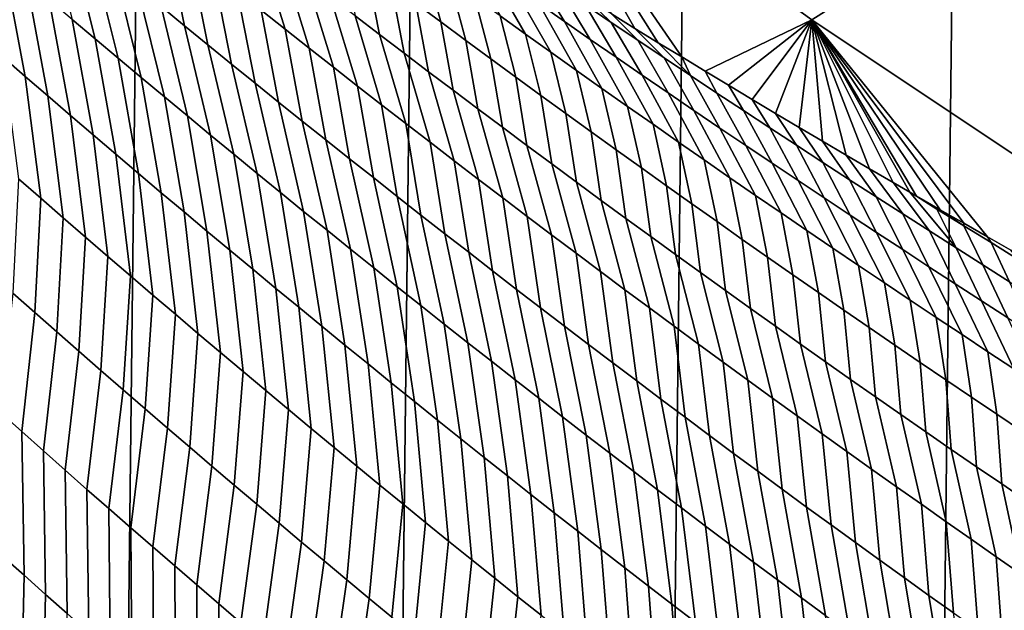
# Model space of a CAD drawing. Header units: metres. Extents: x -240 to 45, y -77 to 27.
# Tile 941 of 1056: x 8.24 to 10.35, y -19.38 to -18.12. Entities that reach past the tile are written whole.
import ezdxf

# ---------------------------------------------------------------- set-up
doc = ezdxf.new("R2010")
doc.units = ezdxf.units.M
doc.layers.add('solid_102011X2', color=7, linetype='CONTINUOUS')

msp = doc.modelspace()

# ---------------------------------------------------------------- linework, layer by layer
at = {"layer": 'solid_102011X2'}
for points in [[(8.402597, 25.458912), (7.809518, -25.642859), (7.211634, -25.813719), (7.809117, 25.64296)], [(8.991435, 25.261791), (8.402947, -25.458815), (7.809518, -25.642859), (8.402597, 25.458912)], [(9.575647, 25.051577), (8.991745, -25.261692), (8.402947, -25.458815), (8.991435, 25.261791)], [(10.15489, 24.828394), (9.575917, -25.051476), (8.991745, -25.261692), (9.575647, 25.051577)], [(10.729292, 24.592184), (10.155128, -24.828295), (9.575917, -25.051476), (10.15489, 24.828394)], [(11.298151, 24.343264), (10.729503, -24.592091), (10.155128, -24.828295), (10.729292, 24.592184)], [(9.647103, -17.413912, 132.2948), (9.272592, -17.641014, 128.070541), (9.934038, -18.118248, 128.01358), (10.295853, -17.88797, 132.241974)], [(9.705785, -18.22757, 125.705048), (9.934038, -18.118248, 128.01358), (9.272592, -17.641014, 128.070541), (9.655637, -18.197208, 125.671761)], [(9.605505, -18.166708, 125.638306), (9.655637, -18.197208, 125.671761), (9.272592, -17.641014, 128.070541)], [(9.555392, -18.13607, 125.604668), (9.605505, -18.166708, 125.638306), (9.272592, -17.641014, 128.070541)], [(9.505301, -18.105297, 125.570854), (9.555392, -18.13607, 125.604668), (9.272592, -17.641014, 128.070541)], [(11.406887, -18.177855, 136.4133), (10.747169, -17.732145, 136.463974), (10.295853, -17.88797, 132.241974), (10.961581, -18.337595, 132.187759)], [(8.352339, -18.116997, 122.20459), (8.401472, -18.158476, 122.224419), (8.342327, -17.924257, 122.595688), (8.292553, -17.882683, 122.57653)], [(8.542186, -18.089508, 122.671745), (8.592341, -18.130556, 122.690613), (8.551977, -17.934069, 123.07592), (8.501008, -17.892923, 123.057678)], [(10.295853, -17.88797, 132.241974), (9.934038, -18.118248, 128.01358), (10.612678, -18.570427, 127.955139), (10.961581, -18.337595, 132.187759)], [(8.756588, -18.097565, 123.148323), (8.807924, -18.138163, 123.166275), (8.748659, -17.948189, 123.550583), (8.696701, -17.907656, 123.533279)], [(8.401472, -18.158476, 122.224419), (8.450686, -18.199854, 122.244179), (8.392177, -17.965727, 122.614784), (8.342327, -17.924257, 122.595688)], [(8.592341, -18.130556, 122.690613), (8.642573, -18.171499, 122.709427), (8.60302, -17.975107, 123.094109), (8.551977, -17.934069, 123.07592)], [(8.203644, -18.196974, 121.756912), (8.25185, -18.238752, 121.777664), (8.205416, -17.991945, 122.144791), (8.156601, -17.950058, 122.124748)], [(8.807924, -18.138163, 123.166275), (8.859334, -18.17865, 123.184158), (8.800688, -17.988609, 123.567825), (8.748659, -17.948189, 123.550583)], [(9.08743, -18.082968, 124.067528), (9.140708, -18.122465, 124.083725), (9.104797, -17.99235, 124.484734), (9.050734, -17.952995, 124.469131)], [(8.450686, -18.199854, 122.244179), (8.499979, -18.241127, 122.263885), (8.442103, -18.007093, 122.633827), (8.392177, -17.965727, 122.614784)], [(8.642573, -18.171499, 122.709427), (8.692881, -18.212334, 122.72818), (8.654136, -18.016035, 123.112244), (8.60302, -17.975107, 123.094109)], [(8.957196, -18.109194, 123.619194), (9.009506, -18.14916, 123.6362), (8.981079, -18.003622, 124.034966), (8.928005, -17.963776, 124.018593)], [(9.267383, -18.109695, 124.531189), (9.321709, -18.148571, 124.546562), (9.239636, -18.005926, 124.938004), (9.184631, -17.967186, 124.923164)], [(9.349836, -18.083038, 124.967514), (9.40503, -18.121412, 124.982178), (9.3365, -18.009684, 125.381088), (9.280394, -17.971382, 125.36689)], [(8.25185, -18.238752, 121.777664), (8.30014, -18.280432, 121.798355), (8.25431, -18.033731, 122.16478), (8.205416, -17.991945, 122.144791)], [(8.859334, -18.17865, 123.184158), (8.910817, -18.219025, 123.201988), (8.852787, -18.028917, 123.585007), (8.800688, -17.988609, 123.567825)], [(9.140708, -18.122465, 124.083725), (9.194054, -18.161844, 124.099861), (9.158927, -18.031584, 124.500275), (9.104797, -17.99235, 124.484734)], [(8.499979, -18.241127, 122.263885), (8.549352, -18.282297, 122.283531), (8.492107, -18.048353, 122.652817), (8.442103, -18.007093, 122.633827)], [(8.692881, -18.212334, 122.72818), (8.743263, -18.253061, 122.746872), (8.705325, -18.056854, 123.13031), (8.654136, -18.016035, 123.112244)], [(9.009506, -18.14916, 123.6362), (9.061888, -18.189013, 123.653137), (9.034221, -18.043354, 124.051277), (8.981079, -18.003622, 124.034966)], [(9.321709, -18.148571, 124.546562), (9.3761, -18.187325, 124.561874), (9.294704, -18.044542, 124.952789), (9.239636, -18.005926, 124.938004)], [(9.40503, -18.121412, 124.982178), (9.460287, -18.159664, 124.996796), (9.392669, -18.047861, 125.395233), (9.3365, -18.009684, 125.381088)], [(8.30014, -18.280432, 121.798355), (8.348514, -18.322012, 121.818993), (8.303285, -18.075415, 122.184715), (8.25431, -18.033731, 122.16478)], [(8.910817, -18.219025, 123.201988), (8.962373, -18.259287, 123.219749), (8.904956, -18.069113, 123.602135), (8.852787, -18.028917, 123.585007)], [(9.061888, -18.189013, 123.653137), (9.114339, -18.228748, 123.670013), (9.08743, -18.082968, 124.067528), (9.034221, -18.043354, 124.051277)], [(9.194054, -18.161844, 124.099861), (9.247467, -18.201107, 124.115936), (9.213121, -18.0707, 124.515762), (9.158927, -18.031584, 124.500275)], [(9.3761, -18.187325, 124.561874), (9.430556, -18.225958, 124.577126), (9.349836, -18.083038, 124.967514), (9.294704, -18.044542, 124.952789)], [(9.505188, -18.123842, 125.423363), (9.455233, -18.074387, 125.536865), (9.40519, -18.043344, 125.502701), (9.448897, -18.085913, 125.409325)], [(8.549352, -18.282297, 122.283531), (8.598804, -18.323364, 122.303116), (8.542186, -18.089508, 122.671745), (8.492107, -18.048353, 122.652817)], [(8.743263, -18.253061, 122.746872), (8.793722, -18.293682, 122.765495), (8.756588, -18.097565, 123.148323), (8.705325, -18.056854, 123.13031)], [(9.460287, -18.159664, 124.996796), (9.515606, -18.197792, 125.011353), (9.448897, -18.085913, 125.409325), (9.392669, -18.047861, 125.395233)], [(8.348514, -18.322012, 121.818993), (8.39697, -18.363491, 121.839569), (8.352339, -18.116997, 122.20459), (8.303285, -18.075415, 122.184715)], [(8.962373, -18.259287, 123.219749), (9.014001, -18.299438, 123.23745), (8.957196, -18.109194, 123.619194), (8.904956, -18.069113, 123.602135)], [(9.114339, -18.228748, 123.670013), (9.166861, -18.26837, 123.686829), (9.140708, -18.122465, 124.083725), (9.08743, -18.082968, 124.067528)], [(9.247467, -18.201107, 124.115936), (9.300948, -18.24025, 124.13195), (9.267383, -18.109695, 124.531189), (9.213121, -18.0707, 124.515762)], [(9.430556, -18.225958, 124.577126), (9.485078, -18.264469, 124.592323), (9.40503, -18.121412, 124.982178), (9.349836, -18.083038, 124.967514)], [(9.515606, -18.197792, 125.011353), (9.570989, -18.235796, 125.025848), (9.505188, -18.123842, 125.423363), (9.448897, -18.085913, 125.409325)], [(9.561538, -18.161644, 125.43734), (9.505301, -18.105297, 125.570854), (9.455233, -18.074387, 125.536865), (9.505188, -18.123842, 125.423363)], [(8.598804, -18.323364, 122.303116), (8.648334, -18.364326, 122.322647), (8.592341, -18.130556, 122.690613), (8.542186, -18.089508, 122.671745)], [(8.793722, -18.293682, 122.765495), (8.844257, -18.334192, 122.784065), (8.807924, -18.138163, 123.166275), (8.756588, -18.097565, 123.148323)], [(9.617949, -18.199322, 125.451271), (9.555392, -18.13607, 125.604668), (9.505301, -18.105297, 125.570854), (9.561538, -18.161644, 125.43734)], [(8.39697, -18.363491, 121.839569), (8.44551, -18.404871, 121.860085), (8.401472, -18.158476, 122.224419), (8.352339, -18.116997, 122.20459)], [(9.014001, -18.299438, 123.23745), (9.065703, -18.339476, 123.255089), (9.009506, -18.14916, 123.6362), (8.957196, -18.109194, 123.619194)], [(9.166861, -18.26837, 123.686829), (9.219452, -18.307875, 123.703583), (9.194054, -18.161844, 124.099861), (9.140708, -18.122465, 124.083725)], [(9.300948, -18.24025, 124.13195), (9.354497, -18.279272, 124.147903), (9.321709, -18.148571, 124.546562), (9.267383, -18.109695, 124.531189)], [(9.485078, -18.264469, 124.592323), (9.539664, -18.302856, 124.60746), (9.460287, -18.159664, 124.996796), (9.40503, -18.121412, 124.982178)], [(9.570989, -18.235796, 125.025848), (9.626433, -18.273674, 125.040291), (9.561538, -18.161644, 125.43734), (9.505188, -18.123842, 125.423363)], [(9.705785, -18.22757, 125.705048), (9.755946, -18.25779, 125.738167), (9.934038, -18.118248, 128.01358)], [(9.755946, -18.25779, 125.738167), (9.806119, -18.287867, 125.771103), (9.934038, -18.118248, 128.01358)], [(9.806119, -18.287867, 125.771103), (9.856309, -18.317808, 125.803864), (9.934038, -18.118248, 128.01358)], [(9.856309, -18.317808, 125.803864), (9.90653, -18.347624, 125.836441), (9.934038, -18.118248, 128.01358)], [(9.90653, -18.347624, 125.836441), (9.956782, -18.377312, 125.868835), (9.934038, -18.118248, 128.01358)], [(10.309295, -18.581512, 126.090607), (10.359744, -18.610161, 126.121582), (10.612678, -18.570427, 127.955139), (9.934038, -18.118248, 128.01358)], [(10.258864, -18.552732, 126.059456), (10.309295, -18.581512, 126.090607), (9.934038, -18.118248, 128.01358)], [(10.208456, -18.523823, 126.02813), (10.258864, -18.552732, 126.059456), (9.934038, -18.118248, 128.01358)], [(10.158071, -18.49478, 125.996628), (10.208456, -18.523823, 126.02813), (9.934038, -18.118248, 128.01358)], [(10.143436, -18.486317, 125.987442), (10.158071, -18.49478, 125.996628), (9.934038, -18.118248, 128.01358)], [(10.107709, -18.465607, 125.964943), (10.143436, -18.486317, 125.987442), (9.934038, -18.118248, 128.01358)], [(10.057373, -18.436304, 125.93309), (10.107709, -18.465607, 125.964943), (9.934038, -18.118248, 128.01358)], [(10.007064, -18.406872, 125.901054), (10.057373, -18.436304, 125.93309), (9.934038, -18.118248, 128.01358)], [(9.956782, -18.377312, 125.868835), (10.007064, -18.406872, 125.901054), (9.934038, -18.118248, 128.01358)], [(8.648334, -18.364326, 122.322647), (8.697944, -18.405184, 122.34211), (8.642573, -18.171499, 122.709427), (8.592341, -18.130556, 122.690613)], [(8.844257, -18.334192, 122.784065), (8.894867, -18.374596, 122.802567), (8.859334, -18.17865, 123.184158), (8.807924, -18.138163, 123.166275)], [(9.065703, -18.339476, 123.255089), (9.117478, -18.379398, 123.272659), (9.061888, -18.189013, 123.653137), (9.009506, -18.14916, 123.6362)], [(9.354497, -18.279272, 124.147903), (9.408113, -18.318176, 124.163795), (9.3761, -18.187325, 124.561874), (9.321709, -18.148571, 124.546562)], [(9.67442, -18.236872, 125.465141), (9.605505, -18.166708, 125.638306), (9.555392, -18.13607, 125.604668), (9.617949, -18.199322, 125.451271)], [(8.44551, -18.404871, 121.860085), (8.494132, -18.44615, 121.880539), (8.450686, -18.199854, 122.244179), (8.401472, -18.158476, 122.224419)], [(9.219452, -18.307875, 123.703583), (9.272114, -18.347261, 123.720276), (9.247467, -18.201107, 124.115936), (9.194054, -18.161844, 124.099861)], [(9.539664, -18.302856, 124.60746), (9.594316, -18.341122, 124.622536), (9.515606, -18.197792, 125.011353), (9.460287, -18.159664, 124.996796)], [(9.626433, -18.273674, 125.040291), (9.68194, -18.31143, 125.054672), (9.617949, -18.199322, 125.451271), (9.561538, -18.161644, 125.43734)], [(9.67442, -18.236872, 125.465141), (9.655637, -18.197208, 125.671761), (9.605505, -18.166708, 125.638306)], [(8.697944, -18.405184, 122.34211), (8.747632, -18.445936, 122.361511), (8.692881, -18.212334, 122.72818), (8.642573, -18.171499, 122.709427)], [(8.894867, -18.374596, 122.802567), (8.945553, -18.414888, 122.821007), (8.910817, -18.219025, 123.201988), (8.859334, -18.17865, 123.184158)], [(9.117478, -18.379398, 123.272659), (9.169326, -18.419207, 123.290169), (9.114339, -18.228748, 123.670013), (9.061888, -18.189013, 123.653137)], [(9.408113, -18.318176, 124.163795), (9.461797, -18.356958, 124.179619), (9.430556, -18.225958, 124.577126), (9.3761, -18.187325, 124.561874)], [(8.237535, -18.457453, 121.397491), (8.285172, -18.499104, 121.418968), (8.25185, -18.238752, 121.777664), (8.203644, -18.196974, 121.756912)], [(8.494132, -18.44615, 121.880539), (8.542837, -18.487328, 121.90094), (8.499979, -18.241127, 122.263885), (8.450686, -18.199854, 122.244179)], [(8.747632, -18.445936, 122.361511), (8.797399, -18.486582, 122.380852), (8.743263, -18.253061, 122.746872), (8.692881, -18.212334, 122.72818)], [(9.272114, -18.347261, 123.720276), (9.324845, -18.386532, 123.7369), (9.300948, -18.24025, 124.13195), (9.247467, -18.201107, 124.115936)], [(9.594316, -18.341122, 124.622536), (9.649033, -18.379265, 124.63755), (9.570989, -18.235796, 125.025848), (9.515606, -18.197792, 125.011353)], [(9.68194, -18.31143, 125.054672), (9.737509, -18.34906, 125.069), (9.67442, -18.236872, 125.465141), (9.617949, -18.199322, 125.451271)], [(9.67442, -18.236872, 125.465141), (9.730951, -18.274296, 125.478951), (9.705785, -18.22757, 125.705048), (9.655637, -18.197208, 125.671761)], [(8.945553, -18.414888, 122.821007), (8.996313, -18.45507, 122.839378), (8.962373, -18.259287, 123.219749), (8.910817, -18.219025, 123.201988)], [(9.169326, -18.419207, 123.290169), (9.221247, -18.4589, 123.30761), (9.166861, -18.26837, 123.686829), (9.114339, -18.228748, 123.670013)], [(9.461797, -18.356958, 124.179619), (9.515548, -18.395622, 124.195389), (9.485078, -18.264469, 124.592323), (9.430556, -18.225958, 124.577126)], [(9.730951, -18.274296, 125.478951), (9.787543, -18.311592, 125.492706), (9.755946, -18.25779, 125.738167), (9.705785, -18.22757, 125.705048)], [(8.285172, -18.499104, 121.418968), (8.332896, -18.540659, 121.440384), (8.30014, -18.280432, 121.798355), (8.25185, -18.238752, 121.777664)], [(8.542837, -18.487328, 121.90094), (8.591624, -18.528404, 121.921272), (8.549352, -18.282297, 122.283531), (8.499979, -18.241127, 122.263885)], [(8.797399, -18.486582, 122.380852), (8.847244, -18.527121, 122.400124), (8.793722, -18.293682, 122.765495), (8.743263, -18.253061, 122.746872)], [(9.324845, -18.386532, 123.7369), (9.377647, -18.425684, 123.753471), (9.354497, -18.279272, 124.147903), (9.300948, -18.24025, 124.13195)], [(9.649033, -18.379265, 124.63755), (9.703815, -18.417282, 124.652504), (9.626433, -18.273674, 125.040291), (9.570989, -18.235796, 125.025848)], [(9.737509, -18.34906, 125.069), (9.79314, -18.386564, 125.083267), (9.730951, -18.274296, 125.478951), (9.67442, -18.236872, 125.465141)], [(8.996313, -18.45507, 122.839378), (9.04715, -18.495142, 122.857689), (9.014001, -18.299438, 123.23745), (8.962373, -18.259287, 123.219749)], [(9.221247, -18.4589, 123.30761), (9.27324, -18.498478, 123.324989), (9.219452, -18.307875, 123.703583), (9.166861, -18.26837, 123.686829)], [(9.515548, -18.395622, 124.195389), (9.569366, -18.434164, 124.211098), (9.539664, -18.302856, 124.60746), (9.485078, -18.264469, 124.592323)], [(9.703815, -18.417282, 124.652504), (9.75866, -18.455177, 124.667397), (9.68194, -18.31143, 125.054672), (9.626433, -18.273674, 125.040291)], [(9.79314, -18.386564, 125.083267), (9.848833, -18.423941, 125.097473), (9.787543, -18.311592, 125.492706), (9.730951, -18.274296, 125.478951)], [(9.787543, -18.311592, 125.492706), (9.844195, -18.348761, 125.506409), (9.806119, -18.287867, 125.771103), (9.755946, -18.25779, 125.738167)], [(8.332896, -18.540659, 121.440384), (8.380708, -18.582115, 121.461739), (8.348514, -18.322012, 121.818993), (8.30014, -18.280432, 121.798355)], [(8.591624, -18.528404, 121.921272), (8.640493, -18.569378, 121.941551), (8.598804, -18.323364, 122.303116), (8.549352, -18.282297, 122.283531)], [(8.847244, -18.527121, 122.400124), (8.897168, -18.567554, 122.419334), (8.844257, -18.334192, 122.784065), (8.793722, -18.293682, 122.765495)], [(9.377647, -18.425684, 123.753471), (9.430519, -18.464718, 123.769974), (9.408113, -18.318176, 124.163795), (9.354497, -18.279272, 124.147903)], [(9.844195, -18.348761, 125.506409), (9.900907, -18.385799, 125.520058), (9.856309, -18.317808, 125.803864), (9.806119, -18.287867, 125.771103)], [(9.04715, -18.495142, 122.857689), (9.098061, -18.535103, 122.875931), (9.065703, -18.339476, 123.255089), (9.014001, -18.299438, 123.23745)], [(9.27324, -18.498478, 123.324989), (9.325306, -18.537941, 123.3423), (9.272114, -18.347261, 123.720276), (9.219452, -18.307875, 123.703583)], [(9.430519, -18.464718, 123.769974), (9.483461, -18.503633, 123.786407), (9.461797, -18.356958, 124.179619), (9.408113, -18.318176, 124.163795)], [(9.569366, -18.434164, 124.211098), (9.623253, -18.472584, 124.226746), (9.594316, -18.341122, 124.622536), (9.539664, -18.302856, 124.60746)], [(9.75866, -18.455177, 124.667397), (9.813571, -18.492945, 124.682236), (9.737509, -18.34906, 125.069), (9.68194, -18.31143, 125.054672)], [(9.848833, -18.423941, 125.097473), (9.904589, -18.461193, 125.111626), (9.844195, -18.348761, 125.506409), (9.787543, -18.311592, 125.492706)], [(9.900907, -18.385799, 125.520058), (9.957678, -18.42271, 125.533646), (9.90653, -18.347624, 125.836441), (9.856309, -18.317808, 125.803864)], [(8.380708, -18.582115, 121.461739), (8.428605, -18.623476, 121.483032), (8.39697, -18.363491, 121.839569), (8.348514, -18.322012, 121.818993)], [(8.640493, -18.569378, 121.941551), (8.689445, -18.610249, 121.961761), (8.648334, -18.364326, 122.322647), (8.598804, -18.323364, 122.303116)], [(8.897168, -18.567554, 122.419334), (8.94717, -18.60788, 122.438477), (8.894867, -18.374596, 122.802567), (8.844257, -18.334192, 122.784065)], [(9.098061, -18.535103, 122.875931), (9.149047, -18.574951, 122.894112), (9.117478, -18.379398, 123.272659), (9.065703, -18.339476, 123.255089)], [(9.325306, -18.537941, 123.3423), (9.377444, -18.577288, 123.35955), (9.324845, -18.386532, 123.7369), (9.272114, -18.347261, 123.720276)], [(9.483461, -18.503633, 123.786407), (9.536472, -18.542431, 123.80278), (9.515548, -18.395622, 124.195389), (9.461797, -18.356958, 124.179619)], [(9.623253, -18.472584, 124.226746), (9.677206, -18.510881, 124.242332), (9.649033, -18.379265, 124.63755), (9.594316, -18.341122, 124.622536)], [(9.813571, -18.492945, 124.682236), (9.868546, -18.530588, 124.697006), (9.79314, -18.386564, 125.083267), (9.737509, -18.34906, 125.069)], [(9.904589, -18.461193, 125.111626), (9.960405, -18.498316, 125.125717), (9.900907, -18.385799, 125.520058), (9.844195, -18.348761, 125.506409)], [(9.957678, -18.42271, 125.533646), (10.014508, -18.459494, 125.547173), (9.956782, -18.377312, 125.868835), (9.90653, -18.347624, 125.836441)], [(8.428605, -18.623476, 121.483032), (8.476589, -18.664736, 121.504272), (8.44551, -18.404871, 121.860085), (8.39697, -18.363491, 121.839569)], [(8.689445, -18.610249, 121.961761), (8.73848, -18.651016, 121.981903), (8.697944, -18.405184, 122.34211), (8.648334, -18.364326, 122.322647)], [(8.94717, -18.60788, 122.438477), (8.997251, -18.648098, 122.457558), (8.945553, -18.414888, 122.821007), (8.894867, -18.374596, 122.802567)], [(9.149047, -18.574951, 122.894112), (9.200108, -18.614689, 122.912224), (9.169326, -18.419207, 123.290169), (9.117478, -18.379398, 123.272659)], [(9.677206, -18.510881, 124.242332), (9.731226, -18.549055, 124.257851), (9.703815, -18.417282, 124.652504), (9.649033, -18.379265, 124.63755)], [(10.014508, -18.459494, 125.547173), (10.071399, -18.496145, 125.560646), (10.007064, -18.406872, 125.901054), (9.956782, -18.377312, 125.868835)], [(9.377444, -18.577288, 123.35955), (9.429656, -18.616516, 123.376732), (9.377647, -18.425684, 123.753471), (9.324845, -18.386532, 123.7369)], [(9.536472, -18.542431, 123.80278), (9.589554, -18.581106, 123.819092), (9.569366, -18.434164, 124.211098), (9.515548, -18.395622, 124.195389)], [(9.868546, -18.530588, 124.697006), (9.923586, -18.568106, 124.711716), (9.848833, -18.423941, 125.097473), (9.79314, -18.386564, 125.083267)], [(9.960405, -18.498316, 125.125717), (10.016284, -18.535313, 125.139748), (9.957678, -18.42271, 125.533646), (9.900907, -18.385799, 125.520058)], [(8.476589, -18.664736, 121.504272), (8.524659, -18.705898, 121.525444), (8.494132, -18.44615, 121.880539), (8.44551, -18.404871, 121.860085)], [(8.73848, -18.651016, 121.981903), (8.787595, -18.691683, 122.001984), (8.747632, -18.445936, 122.361511), (8.697944, -18.405184, 122.34211)], [(8.997251, -18.648098, 122.457558), (9.047408, -18.688208, 122.47657), (8.996313, -18.45507, 122.839378), (8.945553, -18.414888, 122.821007)], [(9.200108, -18.614689, 122.912224), (9.251245, -18.654314, 122.930267), (9.221247, -18.4589, 123.30761), (9.169326, -18.419207, 123.290169)], [(9.731226, -18.549055, 124.257851), (9.785313, -18.587109, 124.273308), (9.75866, -18.455177, 124.667397), (9.703815, -18.417282, 124.652504)], [(9.923586, -18.568106, 124.711716), (9.978689, -18.605497, 124.726372), (9.904589, -18.461193, 125.111626), (9.848833, -18.423941, 125.097473)], [(10.016284, -18.535313, 125.139748), (10.072224, -18.572182, 125.153717), (10.014508, -18.459494, 125.547173), (9.957678, -18.42271, 125.533646)], [(10.071399, -18.496145, 125.560646), (10.128347, -18.532667, 125.574059), (10.057373, -18.436304, 125.93309), (10.007064, -18.406872, 125.901054)], [(9.429656, -18.616516, 123.376732), (9.48194, -18.655628, 123.393845), (9.430519, -18.464718, 123.769974), (9.377647, -18.425684, 123.753471)], [(9.589554, -18.581106, 123.819092), (9.642705, -18.619663, 123.835342), (9.623253, -18.472584, 124.226746), (9.569366, -18.434164, 124.211098)], [(10.128347, -18.532667, 125.574059), (10.185355, -18.569057, 125.58741), (10.107709, -18.465607, 125.964943), (10.057373, -18.436304, 125.93309)], [(8.225127, -18.701653, 121.031517), (8.272108, -18.743168, 121.053749), (8.285172, -18.499104, 121.418968), (8.237535, -18.457453, 121.397491)], [(8.524659, -18.705898, 121.525444), (8.572816, -18.746962, 121.546555), (8.542837, -18.487328, 121.90094), (8.494132, -18.44615, 121.880539)], [(8.787595, -18.691683, 122.001984), (8.836792, -18.732243, 122.022003), (8.797399, -18.486582, 122.380852), (8.747632, -18.445936, 122.361511)], [(9.047408, -18.688208, 122.47657), (9.097644, -18.728207, 122.495506), (9.04715, -18.495142, 122.857689), (8.996313, -18.45507, 122.839378)], [(9.251245, -18.654314, 122.930267), (9.302456, -18.693825, 122.948242), (9.27324, -18.498478, 123.324989), (9.221247, -18.4589, 123.30761)], [(9.48194, -18.655628, 123.393845), (9.534297, -18.694624, 123.410896), (9.483461, -18.503633, 123.786407), (9.430519, -18.464718, 123.769974)], [(9.785313, -18.587109, 124.273308), (9.839467, -18.625036, 124.288704), (9.813571, -18.492945, 124.682236), (9.75866, -18.455177, 124.667397)], [(9.978689, -18.605497, 124.726372), (10.033857, -18.642761, 124.740959), (9.960405, -18.498316, 125.125717), (9.904589, -18.461193, 125.111626)], [(10.072224, -18.572182, 125.153717), (10.128225, -18.608921, 125.167633), (10.071399, -18.496145, 125.560646), (10.014508, -18.459494, 125.547173)], [(10.185355, -18.569057, 125.58741), (10.242422, -18.605316, 125.600708), (10.143436, -18.486317, 125.987442), (10.107709, -18.465607, 125.964943)], [(8.836792, -18.732243, 122.022003), (8.886071, -18.772699, 122.041954), (8.847244, -18.527121, 122.400124), (8.797399, -18.486582, 122.380852)], [(9.642705, -18.619663, 123.835342), (9.695926, -18.658098, 123.851524), (9.677206, -18.510881, 124.242332), (9.623253, -18.472584, 124.226746)], [(10.242422, -18.605316, 125.600708), (10.201422, -18.522415, 126.000122), (10.158071, -18.49478, 125.996628), (10.143436, -18.486317, 125.987442)], [(8.272108, -18.743168, 121.053749), (8.319178, -18.784588, 121.07592), (8.332896, -18.540659, 121.440384), (8.285172, -18.499104, 121.418968)], [(8.572816, -18.746962, 121.546555), (8.621058, -18.787926, 121.567604), (8.591624, -18.528404, 121.921272), (8.542837, -18.487328, 121.90094)], [(9.097644, -18.728207, 122.495506), (9.147958, -18.768099, 122.514381), (9.098061, -18.535103, 122.875931), (9.04715, -18.495142, 122.857689)], [(9.302456, -18.693825, 122.948242), (9.353742, -18.733221, 122.966148), (9.325306, -18.537941, 123.3423), (9.27324, -18.498478, 123.324989)], [(9.534297, -18.694624, 123.410896), (9.586725, -18.7335, 123.427879), (9.536472, -18.542431, 123.80278), (9.483461, -18.503633, 123.786407)], [(9.839467, -18.625036, 124.288704), (9.893688, -18.66284, 124.304039), (9.868546, -18.530588, 124.697006), (9.813571, -18.492945, 124.682236)], [(10.033857, -18.642761, 124.740959), (10.089089, -18.679899, 124.755486), (10.016284, -18.535313, 125.139748), (9.960405, -18.498316, 125.125717)], [(10.128225, -18.608921, 125.167633), (10.184287, -18.645531, 125.18148), (10.128347, -18.532667, 125.574059), (10.071399, -18.496145, 125.560646)], [(10.201422, -18.522415, 126.000122), (10.208456, -18.523823, 126.02813), (10.158071, -18.49478, 125.996628)], [(8.621058, -18.787926, 121.567604), (8.669385, -18.828789, 121.588585), (8.640493, -18.569378, 121.941551), (8.591624, -18.528404, 121.921272)], [(8.886071, -18.772699, 122.041954), (8.935431, -18.813051, 122.061836), (8.897168, -18.567554, 122.419334), (8.847244, -18.527121, 122.400124)], [(9.695926, -18.658098, 123.851524), (9.749215, -18.696413, 123.867638), (9.731226, -18.549055, 124.257851), (9.677206, -18.510881, 124.242332)], [(10.201422, -18.522415, 126.000122), (10.259351, -18.558306, 126.012901), (10.208456, -18.523823, 126.02813)], [(10.242422, -18.605316, 125.600708), (10.299547, -18.641443, 125.613937), (10.259351, -18.558306, 126.012901), (10.201422, -18.522415, 126.000122)], [(10.259351, -18.558306, 126.012901), (10.258864, -18.552732, 126.059456), (10.208456, -18.523823, 126.02813)], [(8.319178, -18.784588, 121.07592), (8.366339, -18.825914, 121.09803), (8.380708, -18.582115, 121.461739), (8.332896, -18.540659, 121.440384)], [(9.147958, -18.768099, 122.514381), (9.198349, -18.807878, 122.533188), (9.149047, -18.574951, 122.894112), (9.098061, -18.535103, 122.875931)], [(9.353742, -18.733221, 122.966148), (9.405103, -18.772505, 122.983994), (9.377444, -18.577288, 123.35955), (9.325306, -18.537941, 123.3423)], [(9.586725, -18.7335, 123.427879), (9.639227, -18.772257, 123.444794), (9.589554, -18.581106, 123.819092), (9.536472, -18.542431, 123.80278)], [(9.749215, -18.696413, 123.867638), (9.802575, -18.734606, 123.88369), (9.785313, -18.587109, 124.273308), (9.731226, -18.549055, 124.257851)], [(9.893688, -18.66284, 124.304039), (9.947975, -18.70052, 124.319305), (9.923586, -18.568106, 124.711716), (9.868546, -18.530588, 124.697006)], [(10.089089, -18.679899, 124.755486), (10.144385, -18.716908, 124.769951), (10.072224, -18.572182, 125.153717), (10.016284, -18.535313, 125.139748)], [(10.184287, -18.645531, 125.18148), (10.24041, -18.682011, 125.195274), (10.185355, -18.569057, 125.58741), (10.128347, -18.532667, 125.574059)], [(8.669385, -18.828789, 121.588585), (8.717797, -18.869553, 121.609497), (8.689445, -18.610249, 121.961761), (8.640493, -18.569378, 121.941551)], [(8.935431, -18.813051, 122.061836), (8.984872, -18.853296, 122.08165), (8.94717, -18.60788, 122.438477), (8.897168, -18.567554, 122.419334)], [(9.947975, -18.70052, 124.319305), (10.00233, -18.738073, 124.334511), (9.978689, -18.605497, 124.726372), (9.923586, -18.568106, 124.711716)], [(10.24041, -18.682011, 125.195274), (10.296594, -18.718363, 125.209), (10.242422, -18.605316, 125.600708), (10.185355, -18.569057, 125.58741)], [(10.259351, -18.558306, 126.012901), (10.317337, -18.594061, 126.02562), (10.309295, -18.581512, 126.090607), (10.258864, -18.552732, 126.059456)], [(10.299547, -18.641443, 125.613937), (10.35673, -18.677439, 125.627106), (10.317337, -18.594061, 126.02562), (10.259351, -18.558306, 126.012901)], [(8.366339, -18.825914, 121.09803), (8.413589, -18.867146, 121.120087), (8.428605, -18.623476, 121.483032), (8.380708, -18.582115, 121.461739)], [(9.198349, -18.807878, 122.533188), (9.248817, -18.847548, 122.551926), (9.200108, -18.614689, 122.912224), (9.149047, -18.574951, 122.894112)], [(9.405103, -18.772505, 122.983994), (9.456538, -18.811672, 123.00177), (9.429656, -18.616516, 123.376732), (9.377444, -18.577288, 123.35955)], [(9.639227, -18.772257, 123.444794), (9.6918, -18.810894, 123.461647), (9.642705, -18.619663, 123.835342), (9.589554, -18.581106, 123.819092)], [(9.802575, -18.734606, 123.88369), (9.856004, -18.772676, 123.899681), (9.839467, -18.625036, 124.288704), (9.785313, -18.587109, 124.273308)], [(10.144385, -18.716908, 124.769951), (10.199744, -18.75379, 124.784348), (10.128225, -18.608921, 125.167633), (10.072224, -18.572182, 125.153717)], [(10.317337, -18.594061, 126.02562), (10.375379, -18.629684, 126.038277), (10.359744, -18.610161, 126.121582), (10.309295, -18.581512, 126.090607)], [(8.717797, -18.869553, 121.609497), (8.766294, -18.910215, 121.630348), (8.73848, -18.651016, 121.981903), (8.689445, -18.610249, 121.961761)], [(8.984872, -18.853296, 122.08165), (9.034393, -18.893436, 122.101395), (8.997251, -18.648098, 122.457558), (8.94717, -18.60788, 122.438477)], [(10.00233, -18.738073, 124.334511), (10.05675, -18.775503, 124.349648), (10.033857, -18.642761, 124.740959), (9.978689, -18.605497, 124.726372)], [(10.199744, -18.75379, 124.784348), (10.255167, -18.790541, 124.798691), (10.184287, -18.645531, 125.18148), (10.128225, -18.608921, 125.167633)], [(10.296594, -18.718363, 125.209), (10.352838, -18.754581, 125.222664), (10.299547, -18.641443, 125.613937), (10.242422, -18.605316, 125.600708)], [(10.35673, -18.677439, 125.627106), (10.413972, -18.713301, 125.640221), (10.375379, -18.629684, 126.038277), (10.317337, -18.594061, 126.02562)], [(8.413589, -18.867146, 121.120087), (8.460929, -18.908281, 121.142075), (8.476589, -18.664736, 121.504272), (8.428605, -18.623476, 121.483032)], [(9.248817, -18.847548, 122.551926), (9.299364, -18.887106, 122.570595), (9.251245, -18.654314, 122.930267), (9.200108, -18.614689, 122.912224)], [(9.456538, -18.811672, 123.00177), (9.508049, -18.850727, 123.019478), (9.48194, -18.655628, 123.393845), (9.429656, -18.616516, 123.376732)], [(9.6918, -18.810894, 123.461647), (9.744446, -18.849411, 123.478424), (9.695926, -18.658098, 123.851524), (9.642705, -18.619663, 123.835342)], [(9.856004, -18.772676, 123.899681), (9.909502, -18.810623, 123.915596), (9.893688, -18.66284, 124.304039), (9.839467, -18.625036, 124.288704)], [(8.766294, -18.910215, 121.630348), (8.814877, -18.950775, 121.651131), (8.787595, -18.691683, 122.001984), (8.73848, -18.651016, 121.981903)], [(9.034393, -18.893436, 122.101395), (9.083996, -18.93347, 122.121071), (9.047408, -18.688208, 122.47657), (8.997251, -18.648098, 122.457558)], [(9.299364, -18.887106, 122.570595), (9.349988, -18.926554, 122.589195), (9.302456, -18.693825, 122.948242), (9.251245, -18.654314, 122.930267)], [(9.508049, -18.850727, 123.019478), (9.559634, -18.889664, 123.037109), (9.534297, -18.694624, 123.410896), (9.48194, -18.655628, 123.393845)], [(10.05675, -18.775503, 124.349648), (10.111238, -18.812805, 124.364723), (10.089089, -18.679899, 124.755486), (10.033857, -18.642761, 124.740959)], [(10.255167, -18.790541, 124.798691), (10.310653, -18.827164, 124.812965), (10.24041, -18.682011, 125.195274), (10.184287, -18.645531, 125.18148)], [(10.352838, -18.754581, 125.222664), (10.409141, -18.79067, 125.236267), (10.35673, -18.677439, 125.627106), (10.299547, -18.641443, 125.613937)], [(8.460929, -18.908281, 121.142075), (8.508358, -18.949322, 121.163994), (8.524659, -18.705898, 121.525444), (8.476589, -18.664736, 121.504272)], [(9.744446, -18.849411, 123.478424), (9.797164, -18.88781, 123.49514), (9.749215, -18.696413, 123.867638), (9.695926, -18.658098, 123.851524)], [(9.909502, -18.810623, 123.915596), (9.963069, -18.848448, 123.931458), (9.947975, -18.70052, 124.319305), (9.893688, -18.66284, 124.304039)], [(8.814877, -18.950775, 121.651131), (8.863544, -18.991234, 121.671844), (8.836792, -18.732243, 122.022003), (8.787595, -18.691683, 122.001984)], [(9.083996, -18.93347, 122.121071), (9.133678, -18.973394, 122.140678), (9.097644, -18.728207, 122.495506), (9.047408, -18.688208, 122.47657)], [(9.349988, -18.926554, 122.589195), (9.400689, -18.965889, 122.607727), (9.353742, -18.733221, 122.966148), (9.302456, -18.693825, 122.948242)], [(9.559634, -18.889664, 123.037109), (9.611294, -18.928486, 123.05468), (9.586725, -18.7335, 123.427879), (9.534297, -18.694624, 123.410896)], [(9.797164, -18.88781, 123.49514), (9.849954, -18.926086, 123.511787), (9.802575, -18.734606, 123.88369), (9.749215, -18.696413, 123.867638)], [(10.111238, -18.812805, 124.364723), (10.165791, -18.849981, 124.379738), (10.144385, -18.716908, 124.769951), (10.089089, -18.679899, 124.755486)], [(10.310653, -18.827164, 124.812965), (10.366201, -18.863657, 124.827171), (10.296594, -18.718363, 125.209), (10.24041, -18.682011, 125.195274)], [(8.19787, -18.956314, 120.67305), (8.244236, -18.997686, 120.696068), (8.272108, -18.743168, 121.053749), (8.225127, -18.701653, 121.031517)], [(8.508358, -18.949322, 121.163994), (8.555877, -18.990267, 121.18586), (8.572816, -18.746962, 121.546555), (8.524659, -18.705898, 121.525444)], [(9.963069, -18.848448, 123.931458), (10.016705, -18.886148, 123.947243), (10.00233, -18.738073, 124.334511), (9.947975, -18.70052, 124.319305)], [(10.165791, -18.849981, 124.379738), (10.22041, -18.88703, 124.394684), (10.199744, -18.75379, 124.784348), (10.144385, -18.716908, 124.769951)], [(10.366201, -18.863657, 124.827171), (10.421813, -18.900019, 124.841316), (10.352838, -18.754581, 125.222664), (10.296594, -18.718363, 125.209)], [(8.863544, -18.991234, 121.671844), (8.912295, -19.031591, 121.69249), (8.886071, -18.772699, 122.041954), (8.836792, -18.732243, 122.022003)], [(9.133678, -18.973394, 122.140678), (9.183442, -19.013212, 122.160217), (9.147958, -18.768099, 122.514381), (9.097644, -18.728207, 122.495506)], [(9.400689, -18.965889, 122.607727), (9.451468, -19.005112, 122.626183), (9.405103, -18.772505, 122.983994), (9.353742, -18.733221, 122.966148)], [(9.611294, -18.928486, 123.05468), (9.663029, -18.96719, 123.072182), (9.639227, -18.772257, 123.444794), (9.586725, -18.7335, 123.427879)], [(9.849954, -18.926086, 123.511787), (9.902816, -18.964243, 123.528366), (9.856004, -18.772676, 123.899681), (9.802575, -18.734606, 123.88369)], [(10.016705, -18.886148, 123.947243), (10.07041, -18.923725, 123.962967), (10.05675, -18.775503, 124.349648), (10.00233, -18.738073, 124.334511)], [(8.244236, -18.997686, 120.696068), (8.290696, -19.038965, 120.719032), (8.319178, -18.784588, 121.07592), (8.272108, -18.743168, 121.053749)], [(8.555877, -18.990267, 121.18586), (8.603484, -19.031113, 121.207649), (8.621058, -18.787926, 121.567604), (8.572816, -18.746962, 121.546555)], [(10.22041, -18.88703, 124.394684), (10.275096, -18.923952, 124.409561), (10.255167, -18.790541, 124.798691), (10.199744, -18.75379, 124.784348)], [(8.912295, -19.031591, 121.69249), (8.961131, -19.071844, 121.713074), (8.935431, -18.813051, 122.061836), (8.886071, -18.772699, 122.041954)], [(9.183442, -19.013212, 122.160217), (9.233285, -19.052923, 122.17968), (9.198349, -18.807878, 122.533188), (9.147958, -18.768099, 122.514381)], [(9.451468, -19.005112, 122.626183), (9.502323, -19.04422, 122.644569), (9.456538, -18.811672, 123.00177), (9.405103, -18.772505, 122.983994)], [(9.663029, -18.96719, 123.072182), (9.714837, -19.005779, 123.089615), (9.6918, -18.810894, 123.461647), (9.639227, -18.772257, 123.444794)], [(9.902816, -18.964243, 123.528366), (9.95575, -19.002275, 123.544876), (9.909502, -18.810623, 123.915596), (9.856004, -18.772676, 123.899681)], [(10.07041, -18.923725, 123.962967), (10.124184, -18.961178, 123.978622), (10.111238, -18.812805, 124.364723), (10.05675, -18.775503, 124.349648)], [(8.290696, -19.038965, 120.719032), (8.33725, -19.080154, 120.741928), (8.366339, -18.825914, 121.09803), (8.319178, -18.784588, 121.07592)], [(8.603484, -19.031113, 121.207649), (8.65118, -19.071863, 121.229378), (8.669385, -18.828789, 121.588585), (8.621058, -18.787926, 121.567604)], [(10.275096, -18.923952, 124.409561), (10.329846, -18.960745, 124.424377), (10.310653, -18.827164, 124.812965), (10.255167, -18.790541, 124.798691)], [(8.961131, -19.071844, 121.713074), (9.010051, -19.111994, 121.733574), (8.984872, -18.853296, 122.08165), (8.935431, -18.813051, 122.061836)], [(9.233285, -19.052923, 122.17968), (9.283209, -19.092524, 122.199074), (9.248817, -18.847548, 122.551926), (9.198349, -18.807878, 122.533188)], [(9.502323, -19.04422, 122.644569), (9.553257, -19.083216, 122.662895), (9.508049, -18.850727, 123.019478), (9.456538, -18.811672, 123.00177)], [(9.714837, -19.005779, 123.089615), (9.766721, -19.044249, 123.106979), (9.744446, -18.849411, 123.478424), (9.6918, -18.810894, 123.461647)], [(9.95575, -19.002275, 123.544876), (10.008756, -19.040188, 123.561317), (9.963069, -18.848448, 123.931458), (9.909502, -18.810623, 123.915596)], [(10.124184, -18.961178, 123.978622), (10.178027, -18.998505, 123.994209), (10.165791, -18.849981, 124.379738), (10.111238, -18.812805, 124.364723)], [(8.33725, -19.080154, 120.741928), (8.383896, -19.12125, 120.764763), (8.413589, -18.867146, 121.120087), (8.366339, -18.825914, 121.09803)], [(8.65118, -19.071863, 121.229378), (8.698965, -19.112516, 121.251045), (8.717797, -18.869553, 121.609497), (8.669385, -18.828789, 121.588585)], [(10.329846, -18.960745, 124.424377), (10.384663, -18.99741, 124.439125), (10.366201, -18.863657, 124.827171), (10.310653, -18.827164, 124.812965)], [(9.010051, -19.111994, 121.733574), (9.059054, -19.152039, 121.754013), (9.034393, -18.893436, 122.101395), (8.984872, -18.853296, 122.08165)], [(9.283209, -19.092524, 122.199074), (9.333214, -19.132013, 122.218391), (9.299364, -18.887106, 122.570595), (9.248817, -18.847548, 122.551926)], [(9.553257, -19.083216, 122.662895), (9.604267, -19.122097, 122.681137), (9.559634, -18.889664, 123.037109), (9.508049, -18.850727, 123.019478)], [(9.766721, -19.044249, 123.106979), (9.818678, -19.082602, 123.124268), (9.797164, -18.88781, 123.49514), (9.744446, -18.849411, 123.478424)], [(10.008756, -19.040188, 123.561317), (10.061832, -19.077976, 123.57769), (10.016705, -18.886148, 123.947243), (9.963069, -18.848448, 123.931458)], [(10.178027, -18.998505, 123.994209), (10.231938, -19.035706, 124.009727), (10.22041, -18.88703, 124.394684), (10.165791, -18.849981, 124.379738)], [(8.383896, -19.12125, 120.764763), (8.430635, -19.162254, 120.787529), (8.460929, -18.908281, 121.142075), (8.413589, -18.867146, 121.120087)], [(8.698965, -19.112516, 121.251045), (8.746838, -19.15307, 121.272636), (8.766294, -18.910215, 121.630348), (8.717797, -18.869553, 121.609497)], [(9.333214, -19.132013, 122.218391), (9.383298, -19.171394, 122.237648), (9.349988, -18.926554, 122.589195), (9.299364, -18.887106, 122.570595)], [(10.061832, -19.077976, 123.57769), (10.114982, -19.115643, 123.593994), (10.07041, -18.923725, 123.962967), (10.016705, -18.886148, 123.947243)], [(10.231938, -19.035706, 124.009727), (10.285918, -19.072781, 124.025185), (10.275096, -18.923952, 124.409561), (10.22041, -18.88703, 124.394684)], [(8.430635, -19.162254, 120.787529), (8.477468, -19.203165, 120.810234), (8.508358, -18.949322, 121.163994), (8.460929, -18.908281, 121.142075)], [(9.059054, -19.152039, 121.754013), (9.108142, -19.19198, 121.774376), (9.083996, -18.93347, 122.121071), (9.034393, -18.893436, 122.101395)], [(9.604267, -19.122097, 122.681137), (9.655354, -19.160864, 122.699318), (9.611294, -18.928486, 123.05468), (9.559634, -18.889664, 123.037109)], [(9.818678, -19.082602, 123.124268), (9.870709, -19.120834, 123.141495), (9.849954, -18.926086, 123.511787), (9.797164, -18.88781, 123.49514)], [(8.746838, -19.15307, 121.272636), (8.794798, -19.193525, 121.294159), (8.814877, -18.950775, 121.651131), (8.766294, -18.910215, 121.630348)], [(9.383298, -19.171394, 122.237648), (9.433462, -19.210667, 122.256821), (9.400689, -18.965889, 122.607727), (9.349988, -18.926554, 122.589195)], [(9.655354, -19.160864, 122.699318), (9.706519, -19.199516, 122.717422), (9.663029, -18.96719, 123.072182), (9.611294, -18.928486, 123.05468)], [(9.870709, -19.120834, 123.141495), (9.922815, -19.158949, 123.158646), (9.902816, -18.964243, 123.528366), (9.849954, -18.926086, 123.511787)], [(10.114982, -19.115643, 123.593994), (10.168202, -19.153183, 123.610229), (10.124184, -18.961178, 123.978622), (10.07041, -18.923725, 123.962967)], [(10.285918, -19.072781, 124.025185), (10.339967, -19.10973, 124.040565), (10.329846, -18.960745, 124.424377), (10.275096, -18.923952, 124.409561)], [(8.477468, -19.203165, 120.810234), (8.524393, -19.243982, 120.832878), (8.555877, -18.990267, 121.18586), (8.508358, -18.949322, 121.163994)], [(9.108142, -19.19198, 121.774376), (9.157312, -19.231815, 121.79467), (9.133678, -18.973394, 122.140678), (9.083996, -18.93347, 122.121071)], [(8.203345, -19.26371, 120.347359), (8.249232, -19.304831, 120.371124), (8.244236, -18.997686, 120.696068), (8.19787, -18.956314, 120.67305)], [(8.794798, -19.193525, 121.294159), (8.842847, -19.233883, 121.31562), (8.863544, -18.991234, 121.671844), (8.814877, -18.950775, 121.651131)], [(9.433462, -19.210667, 122.256821), (9.483706, -19.249826, 122.275932), (9.451468, -19.005112, 122.626183), (9.400689, -18.965889, 122.607727)], [(9.706519, -19.199516, 122.717422), (9.757761, -19.238052, 122.735451), (9.714837, -19.005779, 123.089615), (9.663029, -18.96719, 123.072182)], [(9.922815, -19.158949, 123.158646), (9.974996, -19.196943, 123.175728), (9.95575, -19.002275, 123.544876), (9.902816, -18.964243, 123.528366)], [(10.168202, -19.153183, 123.610229), (10.221495, -19.190601, 123.626389), (10.178027, -18.998505, 123.994209), (10.124184, -18.961178, 123.978622)], [(10.339967, -19.10973, 124.040565), (10.394082, -19.146551, 124.055885), (10.384663, -18.99741, 124.439125), (10.329846, -18.960745, 124.424377)], [(8.524393, -19.243982, 120.832878), (8.57141, -19.284706, 120.855446), (8.603484, -19.031113, 121.207649), (8.555877, -18.990267, 121.18586)], [(8.842847, -19.233883, 121.31562), (8.890983, -19.274139, 121.337006), (8.912295, -19.031591, 121.69249), (8.863544, -18.991234, 121.671844)], [(9.157312, -19.231815, 121.79467), (9.206566, -19.271545, 121.814888), (9.183442, -19.013212, 122.160217), (9.133678, -18.973394, 122.140678)], [(8.249232, -19.304831, 120.371124), (8.295217, -19.34586, 120.394829), (8.290696, -19.038965, 120.719032), (8.244236, -18.997686, 120.696068)], [(9.206566, -19.271545, 121.814888), (9.255902, -19.311167, 121.835037), (9.233285, -19.052923, 122.17968), (9.183442, -19.013212, 122.160217)], [(9.483706, -19.249826, 122.275932), (9.534031, -19.288874, 122.29496), (9.502323, -19.04422, 122.644569), (9.451468, -19.005112, 122.626183)], [(9.757761, -19.238052, 122.735451), (9.80908, -19.276472, 122.753418), (9.766721, -19.044249, 123.106979), (9.714837, -19.005779, 123.089615)], [(9.974996, -19.196943, 123.175728), (10.02725, -19.234818, 123.192741), (10.008756, -19.040188, 123.561317), (9.95575, -19.002275, 123.544876)], [(10.221495, -19.190601, 123.626389), (10.274858, -19.227894, 123.642487), (10.231938, -19.035706, 124.009727), (10.178027, -18.998505, 123.994209)], [(8.57141, -19.284706, 120.855446), (8.61852, -19.325336, 120.877953), (8.65118, -19.071863, 121.229378), (8.603484, -19.031113, 121.207649)], [(8.890983, -19.274139, 121.337006), (8.939206, -19.314297, 121.358322), (8.961131, -19.071844, 121.713074), (8.912295, -19.031591, 121.69249)], [(8.295217, -19.34586, 120.394829), (8.341298, -19.386801, 120.418465), (8.33725, -19.080154, 120.741928), (8.290696, -19.038965, 120.719032)], [(9.255902, -19.311167, 121.835037), (9.305323, -19.350683, 121.855103), (9.283209, -19.092524, 122.199074), (9.233285, -19.052923, 122.17968)], [(9.534031, -19.288874, 122.29496), (9.584435, -19.32781, 122.313919), (9.553257, -19.083216, 122.662895), (9.502323, -19.04422, 122.644569)], [(9.80908, -19.276472, 122.753418), (9.860476, -19.314777, 122.771309), (9.818678, -19.082602, 123.124268), (9.766721, -19.044249, 123.106979)], [(10.02725, -19.234818, 123.192741), (10.079578, -19.272572, 123.209679), (10.061832, -19.077976, 123.57769), (10.008756, -19.040188, 123.561317)], [(10.274858, -19.227894, 123.642487), (10.328292, -19.265062, 123.658508), (10.285918, -19.072781, 124.025185), (10.231938, -19.035706, 124.009727)], [(8.61852, -19.325336, 120.877953), (8.665721, -19.365871, 120.900391), (8.698965, -19.112516, 121.251045), (8.65118, -19.071863, 121.229378)], [(8.939206, -19.314297, 121.358322), (8.987516, -19.354351, 121.379562), (9.010051, -19.111994, 121.733574), (8.961131, -19.071844, 121.713074)], [(10.328292, -19.265062, 123.658508), (10.381798, -19.302105, 123.674461), (10.339967, -19.10973, 124.040565), (10.285918, -19.072781, 124.025185)], [(8.341298, -19.386801, 120.418465), (8.387476, -19.427654, 120.442039), (8.383896, -19.12125, 120.764763), (8.33725, -19.080154, 120.741928)], [(9.305323, -19.350683, 121.855103), (9.354825, -19.390091, 121.875107), (9.333214, -19.132013, 122.218391), (9.283209, -19.092524, 122.199074)], [(9.584435, -19.32781, 122.313919), (9.63492, -19.366634, 122.332809), (9.604267, -19.122097, 122.681137), (9.553257, -19.083216, 122.662895)], [(9.860476, -19.314777, 122.771309), (9.911948, -19.352964, 122.789124), (9.870709, -19.120834, 123.141495), (9.818678, -19.082602, 123.124268)], [(10.079578, -19.272572, 123.209679), (10.13198, -19.310205, 123.226547), (10.114982, -19.115643, 123.593994), (10.061832, -19.077976, 123.57769)], [(8.665721, -19.365871, 120.900391), (8.713014, -19.406311, 120.92276), (8.746838, -19.15307, 121.272636), (8.698965, -19.112516, 121.251045)], [(8.987516, -19.354351, 121.379562), (9.035913, -19.394306, 121.400734), (9.059054, -19.152039, 121.754013), (9.010051, -19.111994, 121.733574)], [(10.13198, -19.310205, 123.226547), (10.184456, -19.347717, 123.24334), (10.168202, -19.153183, 123.610229), (10.114982, -19.115643, 123.593994)], [(10.381798, -19.302105, 123.674461), (10.435374, -19.33902, 123.690338), (10.394082, -19.146551, 124.055885), (10.339967, -19.10973, 124.040565)], [(8.387476, -19.427654, 120.442039), (8.43375, -19.468416, 120.465546), (8.430635, -19.162254, 120.787529), (8.383896, -19.12125, 120.764763)], [(9.354825, -19.390091, 121.875107), (9.404411, -19.429392, 121.895027), (9.383298, -19.171394, 122.237648), (9.333214, -19.132013, 122.218391)], [(9.63492, -19.366634, 122.332809), (9.685485, -19.405346, 122.351624), (9.655354, -19.160864, 122.699318), (9.604267, -19.122097, 122.681137)], [(9.911948, -19.352964, 122.789124), (9.963497, -19.391033, 122.80687), (9.922815, -19.158949, 123.158646), (9.870709, -19.120834, 123.141495)], [(8.713014, -19.406311, 120.92276), (8.760398, -19.446655, 120.945053), (8.794798, -19.193525, 121.294159), (8.746838, -19.15307, 121.272636)], [(9.035913, -19.394306, 121.400734), (9.084396, -19.434158, 121.421837), (9.108142, -19.19198, 121.774376), (9.059054, -19.152039, 121.754013)], [(9.685485, -19.405346, 122.351624), (9.736129, -19.443945, 122.370361), (9.706519, -19.199516, 122.717422), (9.655354, -19.160864, 122.699318)], [(9.963497, -19.391033, 122.80687), (10.015123, -19.428984, 122.824539), (9.974996, -19.196943, 123.175728), (9.922815, -19.158949, 123.158646)], [(10.184456, -19.347717, 123.24334), (10.237005, -19.385107, 123.260071), (10.221495, -19.190601, 123.626389), (10.168202, -19.153183, 123.610229)], [(8.43375, -19.468416, 120.465546), (8.48012, -19.509089, 120.488991), (8.477468, -19.203165, 120.810234), (8.430635, -19.162254, 120.787529)], [(9.404411, -19.429392, 121.895027), (9.45408, -19.468584, 121.914879), (9.433462, -19.210667, 122.256821), (9.383298, -19.171394, 122.237648)], [(8.760398, -19.446655, 120.945053), (8.807873, -19.486904, 120.967285), (8.842847, -19.233883, 121.31562), (8.794798, -19.193525, 121.294159)], [(9.084396, -19.434158, 121.421837), (9.132966, -19.473909, 121.442856), (9.157312, -19.231815, 121.79467), (9.108142, -19.19198, 121.774376)], [(9.736129, -19.443945, 122.370361), (9.786853, -19.48243, 122.389023), (9.757761, -19.238052, 122.735451), (9.706519, -19.199516, 122.717422)], [(10.015123, -19.428984, 122.824539), (10.066826, -19.466816, 122.842133), (10.02725, -19.234818, 123.192741), (9.974996, -19.196943, 123.175728)], [(10.237005, -19.385107, 123.260071), (10.289629, -19.422375, 123.276718), (10.274858, -19.227894, 123.642487), (10.221495, -19.190601, 123.626389)], [(8.48012, -19.509089, 120.488991), (8.526586, -19.549671, 120.51236), (8.524393, -19.243982, 120.832878), (8.477468, -19.203165, 120.810234)], [(9.45408, -19.468584, 121.914879), (9.503832, -19.507668, 121.934647), (9.483706, -19.249826, 122.275932), (9.433462, -19.210667, 122.256821)], [(8.526586, -19.549671, 120.51236), (8.573148, -19.590162, 120.53566), (8.57141, -19.284706, 120.855446), (8.524393, -19.243982, 120.832878)], [(8.807873, -19.486904, 120.967285), (8.855438, -19.527056, 120.989441), (8.890983, -19.274139, 121.337006), (8.842847, -19.233883, 121.31562)], [(9.132966, -19.473909, 121.442856), (9.181623, -19.513556, 121.463806), (9.206566, -19.271545, 121.814888), (9.157312, -19.231815, 121.79467)], [(9.786853, -19.48243, 122.389023), (9.837656, -19.5208, 122.407616), (9.80908, -19.276472, 122.753418), (9.757761, -19.238052, 122.735451)], [(10.066826, -19.466816, 122.842133), (10.118605, -19.50453, 122.859657), (10.079578, -19.272572, 123.209679), (10.02725, -19.234818, 123.192741)], [(10.289629, -19.422375, 123.276718), (10.342325, -19.459518, 123.293297), (10.328292, -19.265062, 123.658508), (10.274858, -19.227894, 123.642487)], [(8.196956, -19.583593, 120.033958), (8.242404, -19.624434, 120.058487), (8.249232, -19.304831, 120.371124), (8.203345, -19.26371, 120.347359)], [(9.503832, -19.507668, 121.934647), (9.553666, -19.54664, 121.954346), (9.534031, -19.288874, 122.29496), (9.483706, -19.249826, 122.275932)], [(10.342325, -19.459518, 123.293297), (10.395095, -19.49654, 123.309807), (10.381798, -19.302105, 123.674461), (10.328292, -19.265062, 123.658508)], [(8.573148, -19.590162, 120.53566), (8.619804, -19.630562, 120.558899), (8.61852, -19.325336, 120.877953), (8.57141, -19.284706, 120.855446)], [(8.855438, -19.527056, 120.989441), (8.903094, -19.56711, 121.01152), (8.939206, -19.314297, 121.358322), (8.890983, -19.274139, 121.337006)], [(9.181623, -19.513556, 121.463806), (9.230364, -19.553099, 121.48468), (9.255902, -19.311167, 121.835037), (9.206566, -19.271545, 121.814888)], [(9.837656, -19.5208, 122.407616), (9.888539, -19.559053, 122.426132), (9.860476, -19.314777, 122.771309), (9.80908, -19.276472, 122.753418)], [(10.118605, -19.50453, 122.859657), (10.170461, -19.542124, 122.877106), (10.13198, -19.310205, 123.226547), (10.079578, -19.272572, 123.209679)], [(8.242404, -19.624434, 120.058487), (8.287952, -19.665186, 120.082939), (8.295217, -19.34586, 120.394829), (8.249232, -19.304831, 120.371124)], [(9.553666, -19.54664, 121.954346), (9.603583, -19.585505, 121.973976), (9.584435, -19.32781, 122.313919), (9.534031, -19.288874, 122.29496)], [(8.619804, -19.630562, 120.558899), (8.666555, -19.67087, 120.582062), (8.665721, -19.365871, 120.900391), (8.61852, -19.325336, 120.877953)], [(8.903094, -19.56711, 121.01152), (8.950841, -19.607065, 121.033531), (8.987516, -19.354351, 121.379562), (8.939206, -19.314297, 121.358322)], [(9.230364, -19.553099, 121.48468), (9.279191, -19.592539, 121.505478), (9.305323, -19.350683, 121.855103), (9.255902, -19.311167, 121.835037)], [(9.603583, -19.585505, 121.973976), (9.653584, -19.624258, 121.993523), (9.63492, -19.366634, 122.332809), (9.584435, -19.32781, 122.313919)], [(9.888539, -19.559053, 122.426132), (9.939503, -19.597195, 122.444572), (9.911948, -19.352964, 122.789124), (9.860476, -19.314777, 122.771309)], [(10.170461, -19.542124, 122.877106), (10.222392, -19.579599, 122.894485), (10.184456, -19.347717, 123.24334), (10.13198, -19.310205, 123.226547)], [(8.287952, -19.665186, 120.082939), (8.333602, -19.705854, 120.10733), (8.341298, -19.386801, 120.418465), (8.295217, -19.34586, 120.394829)], [(10.222392, -19.579599, 122.894485), (10.274401, -19.616953, 122.911781), (10.237005, -19.385107, 123.260071), (10.184456, -19.347717, 123.24334)], [(8.666555, -19.67087, 120.582062), (8.713402, -19.711084, 120.605148), (8.713014, -19.406311, 120.92276), (8.665721, -19.365871, 120.900391)], [(8.950841, -19.607065, 121.033531), (8.998677, -19.646925, 121.055466), (9.035913, -19.394306, 121.400734), (8.987516, -19.354351, 121.379562)], [(9.279191, -19.592539, 121.505478), (9.328105, -19.631872, 121.526199), (9.354825, -19.390091, 121.875107), (9.305323, -19.350683, 121.855103)], [(9.653584, -19.624258, 121.993523), (9.703667, -19.662899, 122.012993), (9.685485, -19.405346, 122.351624), (9.63492, -19.366634, 122.332809)], [(9.939503, -19.597195, 122.444572), (9.990544, -19.635218, 122.462936), (9.963497, -19.391033, 122.80687), (9.911948, -19.352964, 122.789124)]]:
    msp.add_3dface(points, dxfattribs=at)

doc.saveas('drawing.dxf')
